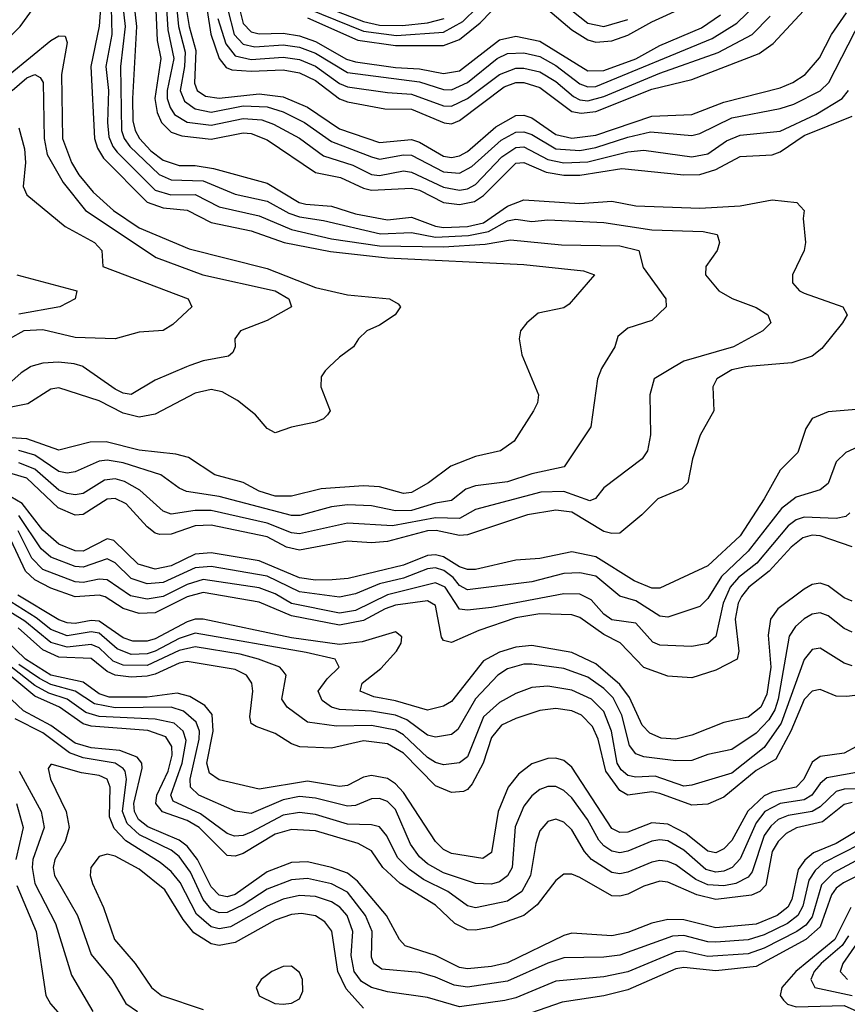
# Model space of a CAD drawing. Header units: inches. Extents: x 990535 to 1117859, y 769386 to 892122.
# Tile 1032 of 1056: x 1084292 to 1086358, y 858408 to 860867. Entities that reach past the tile are written whole.
import ezdxf

# ---------------------------------------------------------------- set-up
doc = ezdxf.new("R2010")
doc.units = ezdxf.units.IN
doc.header["$MEASUREMENT"] = 0
doc.layers.add('B0885', color=7, linetype='Continuous')
doc.layers.add('B0886', color=7, linetype='Continuous')

msp = doc.modelspace()

# ---------------------------------------------------------------- linework, layer by layer
at = {"layer": 'B0885', "color": 5}
for points, elevation in [([(1085064.8, 860000), (1085054.3, 859990), (1085044.7, 859975.3), (1085044, 859950), (1085067, 859890), (1085060.3, 859879.8), (1085050.5, 859870), (1085030, 859861.5), (1084970, 859849.2), (1084930, 859835.2), (1084910, 859845.5), (1084880.3, 859880.3), (1084835.8, 859915.8), (1084797.5, 859937.5), (1084770, 859943.6), (1084730, 859934.2), (1084630, 859881.7), (1084590, 859874.6), (1084550, 859884.6), (1084490, 859914.8), (1084390, 859947.1), (1084370, 859943.9), (1084312.6, 859907.4), (1084190, 859883.4)], 3580), ([(1084319.2, 860000), (1084295.3, 859984.7), (1084256.8, 859950)], 3560), ([(1085557.6, 860000), (1085587.2, 859930), (1085584.5, 859910), (1085574.7, 859890), (1085526.1, 859813.9), (1085492.2, 859790), (1085430, 859776.4), (1085367.9, 859752.1), (1085312.3, 859710), (1085270, 859686.4), (1085250, 859683.8), (1085190, 859700.3), (1085150, 859703), (1085044.7, 859695.3), (1084970, 859676.9), (1084930, 859676.7), (1084890, 859689.7), (1084850, 859710.9), (1084779, 859730), (1084713.6, 859773.6), (1084681.6, 859781.6), (1084590, 859791.9), (1084507.5, 859812.5), (1084467.8, 859812.2), (1084390, 859792.2), (1084310, 859820.1), (1084270, 859823)], 3620), ([(1086104.7, 860000), (1086070, 859992.7), (1086031.8, 859970), (1086022, 859950), (1086024.5, 859890), (1085990.6, 859829.4), (1085971.8, 859770), (1085959.8, 859710), (1085944.6, 859695.4), (1085885, 859670), (1085845, 859630), (1085790, 859584.9), (1085770, 859583.5), (1085750, 859588.4), (1085670, 859636.8), (1085630, 859642.2), (1085559.7, 859630), (1085410, 859580), (1085390, 859578.6), (1085331.5, 859591.5), (1085310, 859590), (1085210, 859564.1), (1085170, 859560.8), (1085110, 859564.5), (1084990, 859542.3), (1084958.2, 859550), (1084910, 859575.8), (1084770, 859604.8), (1084730, 859603.1), (1084670, 859581.7), (1084641.6, 859581.6), (1084630, 859584.9), (1084610, 859600.1), (1084557.9, 859657.9), (1084530, 859671.5), (1084510, 859669.7), (1084450, 859631.2), (1084430, 859629.5), (1084387.9, 859647.9), (1084310, 859722.3), (1084273.1, 859733.1)], 3680), ([(1085926, 860000), (1085875.6, 859970), (1085865, 859930), (1085866.4, 859830), (1085859.2, 859790), (1085845.4, 859770), (1085750, 859697.9), (1085729.2, 859670.8), (1085714.9, 859665.1), (1085650, 859688.4), (1085593.2, 859686.8), (1085430, 859643.6), (1085390, 859620.8), (1085330, 859623.1), (1085222.9, 859602.9), (1085110, 859609.7), (1084990, 859582.9), (1084970, 859585), (1084910, 859609.5), (1084770, 859641.2), (1084730, 859641), (1084670, 859631.9), (1084650, 859639.4), (1084592.2, 859692.2), (1084553.5, 859713.5), (1084530, 859720.3), (1084503.2, 859716.8), (1084450, 859683.7), (1084430, 859680.3), (1084410, 859683.7), (1084390, 859692), (1084330, 859744.6), (1084290, 859760.3)], 3660), ([(1085746.9, 860000), (1085744.3, 859995.7), (1085734, 859970), (1085718, 859850), (1085651.3, 859750), (1085570, 859732.8), (1085510, 859712.8), (1085430, 859703.1), (1085405.9, 859694.1), (1085370, 859665.8), (1085330, 859659.8), (1085270, 859641.1), (1085230, 859640.1), (1085170, 859653.2), (1085110, 859655.3), (1085070, 859650), (1084991.4, 859628.6), (1084970, 859628.4), (1084790, 859676.3), (1084708.5, 859688.5), (1084690, 859696.6), (1084644.5, 859730), (1084550, 859760.5), (1084510, 859766.7), (1084490, 859764.1), (1084430, 859737.7), (1084410, 859734.4), (1084390, 859738.2), (1084330, 859779), (1084290, 859790.6)], 3640), ([(1084708.7, 860000), (1084630, 859966.4), (1084570, 859931.2), (1084550, 859934.1), (1084530, 859943.8), (1084450.5, 860000)], 3560), ([(1086390, 859894.3), (1086310, 859887.5), (1086270, 859870.5), (1086254.3, 859845.7), (1086234, 859786), (1086190, 859741.5), (1086150.1, 859670), (1086090, 859577.8), (1086010, 859503.3), (1085890, 859447.5), (1085870, 859447.1), (1085825.4, 859465.4), (1085730, 859525.3), (1085670, 859538.2), (1085590, 859521.3), (1085530, 859517.4), (1085430, 859493.6), (1085410, 859493.7), (1085390, 859500.7), (1085350, 859525.1), (1085330, 859530.7), (1085310, 859528.7), (1085250, 859504.6), (1085111.7, 859471.7), (1085071.8, 859468.2), (1085030, 859467.3), (1084990, 859473), (1084890, 859515.8), (1084770, 859535.3), (1084730, 859532.2), (1084670, 859502.6), (1084630, 859494.8), (1084587.5, 859507.5), (1084526.6, 859566.6), (1084510, 859570.2), (1084450, 859539.7), (1084430, 859540.7), (1084390, 859557.5), (1084350, 859591.8), (1084298.4, 859658.4), (1084270, 859675.6)], 3720), ([(1086490, 859848.8), (1086353.8, 859786.2), (1086330, 859762.7), (1086310, 859708.4), (1086290, 859692.8), (1086230, 859674.2), (1086193.9, 859646.1), (1086110, 859539.4), (1086043.8, 859476.2), (1086010, 859421.7), (1085990, 859401.1), (1085910, 859374.8), (1085890, 859377.7), (1085830, 859416), (1085790, 859427), (1085730, 859477), (1085690, 859485.4), (1085650, 859483.6), (1085570, 859463.3), (1085410, 859443), (1085390, 859453.5), (1085373.6, 859473.6), (1085351, 859491), (1085330, 859498), (1085310, 859495.2), (1085250, 859471.8), (1085190, 859458.3), (1085130, 859432.7), (1085090, 859424.4), (1084990, 859438), (1084910, 859477.6), (1084770, 859501.5), (1084730, 859497.8), (1084650, 859461), (1084610, 859458.2), (1084570, 859471.4), (1084530, 859510.2), (1084510, 859520.9), (1084450, 859499.4), (1084430, 859501.3), (1084370, 859524.8), (1084345.4, 859545.4), (1084290, 859628.4)], 3740), ([(1086364.4, 859635.6), (1086354, 859626), (1086330, 859621.5), (1086250, 859624.8), (1086230, 859617.8), (1086210, 859603), (1086132.3, 859510), (1086086.3, 859473.7), (1086065.7, 859450), (1086048.2, 859410), (1086030, 859326.4), (1086010, 859309), (1085970, 859301.4), (1085890, 859305.1), (1085872.1, 859312.1), (1085830, 859359.6), (1085770, 859368.4), (1085750, 859382), (1085718.3, 859418.3), (1085690, 859432.3), (1085650, 859433.5), (1085470, 859398.8), (1085410, 859392.6), (1085390, 859395), (1085353.7, 859450), (1085330, 859460.9), (1085210, 859430.6), (1085130, 859391.6), (1085090, 859384.8), (1084970, 859409.2), (1084930, 859433), (1084890, 859448.3), (1084750, 859469), (1084710, 859456.8), (1084650, 859426.5), (1084610, 859419.4), (1084568.3, 859428.3), (1084510, 859468), (1084490, 859470), (1084450, 859461.4), (1084430, 859463.3), (1084350, 859493.5), (1084321.8, 859521.8), (1084288, 859590)], 3760), ([(1086370, 859550.7), (1086290, 859577.6), (1086270, 859579.2), (1086246.9, 859573.1), (1086217.6, 859550), (1086162.8, 859490), (1086112, 859450), (1086093.6, 859426.4), (1086085.8, 859410), (1086078.2, 859370), (1086087.2, 859290), (1086082.9, 859270), (1086030, 859242.2), (1085970, 859223.6), (1085910, 859227.7), (1085850, 859249.4), (1085790.9, 859310.9), (1085750, 859331.7), (1085690, 859374.4), (1085670, 859380.6), (1085590, 859382.8), (1085530, 859373.5), (1085438.3, 859341.7), (1085370, 859311.5), (1085350, 859316.5), (1085344.7, 859324.7), (1085330, 859403.9), (1085310, 859415.7), (1085230, 859404.6), (1085204, 859396), (1085150, 859366.6), (1085090, 859355.1), (1084970, 859378.1), (1084890, 859412.1), (1084750, 859436.6), (1084710, 859425.9), (1084630, 859385.5), (1084590, 859383.6), (1084550, 859396.6), (1084505.4, 859425.4), (1084490, 859429.8), (1084430, 859426), (1084370, 859447), (1084330, 859467.9), (1084306.4, 859490), (1084270, 859567.9)], 3780), ([(1086370, 859414.7), (1086350, 859423.3), (1086310, 859453.4), (1086290, 859460.1), (1086270, 859456.5), (1086250, 859445), (1086184.7, 859395.3), (1086166, 859370), (1086160.4, 859330), (1086167, 859250), (1086157.2, 859182.8), (1086141.6, 859150), (1086110, 859124.9), (1086050, 859111.5), (1085970, 859080.1), (1085930, 859070.6), (1085893.1, 859073.1), (1085865, 859085), (1085845.5, 859105.5), (1085814.5, 859174.5), (1085790, 859206.6), (1085730, 859258.2), (1085670, 859286.7), (1085570, 859304.1), (1085530, 859300), (1085490, 859287.2), (1085450, 859266), (1085370, 859163.9), (1085350, 859152.3), (1085310, 859142.6), (1085230, 859166.1), (1085175.6, 859175.6), (1085141.6, 859190), (1085147.1, 859210), (1085193.3, 859246.7), (1085232.3, 859290), (1085243.9, 859310), (1085246.1, 859326.1), (1085230, 859338.1), (1085146.4, 859313.6), (1085090, 859306.5), (1084970, 859322.9), (1084750, 859369.6), (1084730, 859369.5), (1084710, 859363.3), (1084630, 859320.7), (1084610, 859314.7), (1084574.6, 859314.6), (1084550, 859323.4), (1084490, 859365), (1084470, 859366.7), (1084430, 859359), (1084410, 859360.3), (1084390, 859368.2), (1084287.4, 859430)], 3820), ([(1086370, 859253.2), (1086350, 859259.9), (1086290, 859297.5), (1086270, 859294.2), (1086250, 859269.3), (1086192.7, 859110), (1086150.6, 859049.4), (1086070, 858985.1), (1085970, 858955.6), (1085950, 858953.2), (1085878.2, 858978.2), (1085830, 858975.5), (1085810, 858979.4), (1085793.6, 858993.6), (1085783.7, 859010), (1085769.6, 859090), (1085750, 859139), (1085719.7, 859170), (1085670, 859192.7), (1085610, 859202.7), (1085570, 859199.4), (1085530, 859184.3), (1085490, 859161.5), (1085450, 859126.4), (1085410, 859026.4), (1085390, 859011.1), (1085350, 859006.1), (1085330, 859011.8), (1085310, 859024.5), (1085250, 859081.2), (1085230, 859092.4), (1085170, 859104.4), (1085082.7, 859102.7), (1085010, 859112.8), (1084959.9, 859150), (1084946.6, 859170), (1084956.9, 859230), (1084950, 859240.3), (1084941.4, 859250), (1084887.9, 859270), (1084842.3, 859282.3), (1084730, 859300.4), (1084690, 859291.9), (1084610, 859254.5), (1084550, 859254.9), (1084525.2, 859265.2), (1084490, 859297.9), (1084470, 859306.5), (1084410, 859299.6), (1084370, 859311.4), (1084304.6, 859364.5), (1084250, 859399.2)], 3860), ([(1086370, 859337.3), (1086350, 859346.4), (1086310, 859378.3), (1086290, 859385.5), (1086270, 859382.2), (1086250, 859370.7), (1086228.3, 859351.7), (1086212.5, 859327.5), (1086185.4, 859170), (1086176.7, 859143.3), (1086161.6, 859118.4), (1086130, 859085.3), (1086070, 859044.7), (1086010, 859032.3), (1085970, 859016.8), (1085930, 859016.5), (1085850, 859026.4), (1085830, 859033.2), (1085814, 859054), (1085795.4, 859130), (1085773.5, 859173.5), (1085750, 859197.1), (1085710, 859224.8), (1085650, 859246.4), (1085570, 859257.9), (1085550, 859257.2), (1085510, 859245.9), (1085485.4, 859230), (1085430, 859171.3), (1085385.4, 859094.6), (1085370, 859082), (1085330, 859075.2), (1085310, 859080.5), (1085258.3, 859118.3), (1085230.4, 859130.4), (1085170, 859140.2), (1085090, 859144.7), (1085070.4, 859150.4), (1085046.8, 859166.8), (1085036.6, 859190), (1085059.1, 859220.9), (1085089, 859250), (1085079.7, 859270), (1085007, 859287), (1084730, 859335.2), (1084690, 859321.8), (1084629.7, 859289.7), (1084610, 859283.3), (1084570, 859282), (1084535.6, 859295.6), (1084490, 859334.7), (1084470, 859338.1), (1084410, 859328.5), (1084370, 859344.4), (1084333.4, 859373.4), (1084270, 859412.9)], 3840), ([(1086410, 858947.3), (1086350, 858945.2), (1086330, 858939.6), (1086290, 858901), (1086270.5, 858890), (1086210, 858879.4), (1086185.5, 858870), (1086166.7, 858853.3), (1086150.7, 858829.3), (1086120.7, 858739.3), (1086110, 858725.7), (1086079.5, 858710), (1086050, 858703.9), (1086010, 858706.6), (1085979.6, 858719.6), (1085930, 858756.1), (1085910, 858764.9), (1085890, 858767.1), (1085870, 858763.2), (1085810, 858737.8), (1085790, 858734.3), (1085770, 858737.7), (1085719.1, 858770), (1085701.8, 858790), (1085670, 858844.1), (1085650, 858863.4), (1085630, 858870.4), (1085610, 858864.5), (1085590, 858841.5), (1085580.2, 858810), (1085567.2, 858730), (1085545.4, 858690), (1085510, 858665.9), (1085430, 858649.1), (1085410, 858654.3), (1085360.4, 858690), (1085299.9, 858719.9), (1085264.9, 858744.9), (1085234.9, 858774.9), (1085208.7, 858828.7), (1085190, 858851.5), (1085170, 858856.5), (1085110, 858857.7), (1085030, 858882.5), (1084990, 858887.5), (1084950, 858880.3), (1084870, 858838.1), (1084850, 858830), (1084828.1, 858828.1), (1084810, 858835.1), (1084743.6, 858883.6), (1084675.3, 858915.3), (1084668.8, 858930), (1084697.5, 859010), (1084707.2, 859067.2), (1084700.3, 859090), (1084677.3, 859110), (1084630, 859120), (1084490, 859127.1), (1084457.2, 859137.2), (1084410, 859169.8), (1084364.9, 859184.9), (1084330, 859204.1), (1084130, 859360.8)], 3960), ([(1086390, 859180.9), (1086356.7, 859176.7), (1086330, 859178), (1086290, 859193.9), (1086270, 859190.4), (1086250, 859169), (1086216.6, 859090), (1086179.8, 859020.2), (1086130, 858991.6), (1086050, 858925.7), (1086010, 858908.1), (1085970, 858905.1), (1085890, 858934.5), (1085870, 858938.4), (1085810, 858930.7), (1085790, 858942.2), (1085754.7, 858990), (1085735.7, 859070), (1085721.6, 859101.6), (1085694.6, 859130), (1085670, 859141.3), (1085630, 859146.6), (1085590, 859141.6), (1085530, 859122), (1085495, 859105), (1085470, 859074.5), (1085449, 859010), (1085421.2, 858958.8), (1085410, 858944.5), (1085400.1, 858939.9), (1085370, 858936.9), (1085330, 858953.3), (1085250, 859035.5), (1085210, 859058.6), (1085150, 859066.2), (1085070, 859047.5), (1084991, 859051), (1084970, 859058.9), (1084930, 859084.2), (1084881.8, 859101.8), (1084869.4, 859109.4), (1084866, 859126), (1084873.7, 859190), (1084871.7, 859210), (1084858.4, 859230), (1084830, 859244.4), (1084710, 859264.1), (1084690, 859260.3), (1084630, 859232.2), (1084610, 859227.4), (1084570, 859224.8), (1084530, 859229.7), (1084510, 859239.3), (1084470, 859271.9), (1084390, 859274.6), (1084350, 859293.5), (1084288.2, 859348.2)], 3880), ([(1086411.5, 859068.5), (1086350, 859035.6), (1086290, 859026.7), (1086270, 859013.2), (1086249.3, 858970), (1086230, 858950.5), (1086170, 858938.1), (1086150, 858929), (1086109.8, 858890.2), (1086070, 858816.9), (1086050, 858796.5), (1086030, 858786.6), (1086010, 858790.6), (1085954.7, 858834.7), (1085910, 858857.7), (1085870, 858861.2), (1085810, 858838), (1085790, 858837), (1085770, 858846.9), (1085670, 858999.9), (1085650, 859017.3), (1085630, 859023), (1085610, 859022.1), (1085570, 859008.9), (1085536.9, 858983.1), (1085511, 858950), (1085486.3, 858890), (1085470, 858787), (1085447.8, 858772.2), (1085370, 858784.4), (1085350, 858794.5), (1085330, 858814.5), (1085250, 858936.8), (1085230, 858958.4), (1085210, 858971.6), (1085170, 858979.5), (1085150, 858975.1), (1085110, 858954.9), (1085090, 858951.9), (1085010, 858965.5), (1084890, 858945.1), (1084790, 858968.3), (1084765.6, 858985.6), (1084759.1, 859010), (1084774.6, 859090), (1084772.2, 859132.2), (1084754.4, 859154.4), (1084716.9, 859176.9), (1084685, 859185), (1084610, 859174.7), (1084515.4, 859175.4), (1084490, 859183.8), (1084450, 859212.9), (1084370, 859230.1), (1084306.3, 859270), (1084257, 859317)], 3920), ([(1086370, 858911.9), (1086350, 858907.4), (1086296, 858864), (1086231.1, 858848.9), (1086205, 858835), (1086185.1, 858814.9), (1086170.4, 858790), (1086154.1, 858705.9), (1086139.5, 858690), (1086119.1, 858680.9), (1086030, 858669.8), (1085981.9, 858681.9), (1085910, 858713.3), (1085890, 858715.3), (1085850, 858703.5), (1085810, 858683.2), (1085790, 858678.1), (1085770, 858679.3), (1085690, 858724.7), (1085670, 858732.8), (1085650, 858733.1), (1085630, 858717.4), (1085583.4, 858656.6), (1085550, 858629.7), (1085470, 858600.9), (1085430, 858593), (1085410, 858594.5), (1085378.1, 858610), (1085330, 858655.5), (1085241.9, 858710), (1085198.4, 858750), (1085170, 858791.7), (1085136.5, 858810), (1085030, 858841.7), (1084970, 858845), (1084930, 858832.9), (1084850, 858784.7), (1084830, 858777.9), (1084810, 858779.8), (1084739.6, 858850), (1084710, 858866.8), (1084648.7, 858888.7), (1084632.1, 858910), (1084634.2, 858930), (1084662.5, 858990), (1084672.6, 859030), (1084672, 859052), (1084656.3, 859076.3), (1084611.8, 859091.8), (1084470, 859102.5), (1084450, 859108.4), (1084391, 859150), (1084330, 859177.7), (1084230, 859259.9)], 3980), ([(1086390, 858988.4), (1086306.7, 858973.3), (1086290, 858959.8), (1086269.3, 858930.7), (1086250, 858918.9), (1086190, 858909.6), (1086152.1, 858890), (1086130, 858861.3), (1086090, 858771.1), (1086070.1, 858750), (1086050, 858740.6), (1086030, 858738.3), (1086005, 858745.1), (1085950, 858793.2), (1085910, 858816.2), (1085890, 858819.1), (1085870, 858815.9), (1085810, 858790.2), (1085790, 858786.7), (1085770, 858790.5), (1085750, 858803.5), (1085737.9, 858817.9), (1085709.2, 858870), (1085670, 858923.5), (1085650, 858942.1), (1085630, 858952.1), (1085610, 858952.1), (1085590, 858944.5), (1085570, 858928.5), (1085550, 858903.2), (1085528.9, 858851.1), (1085520.9, 858750), (1085510, 858728.8), (1085490, 858714), (1085470, 858708), (1085430, 858709.9), (1085350, 858736.8), (1085310, 858759), (1085290, 858776.7), (1085267.7, 858807.7), (1085230, 858894.6), (1085210, 858914.9), (1085190, 858922.4), (1085170, 858920.9), (1085130, 858905), (1085110, 858902.6), (1085030, 858922.5), (1084990, 858927), (1084950, 858918.6), (1084870, 858884.6), (1084830, 858890.8), (1084739, 858930), (1084718.1, 858950), (1084717.3, 858970), (1084740, 859070), (1084740.6, 859090), (1084732.8, 859112.8), (1084700.4, 859140.4), (1084670, 859150), (1084530, 859148.8), (1084478.6, 859158.6), (1084430.4, 859190.4), (1084370, 859206.6), (1084341.6, 859221.6), (1084290, 859256.6)], 3940), ([(1086380.1, 858839.9), (1086330, 858809.8), (1086273.5, 858786.5), (1086251.9, 858768.1), (1086235.2, 858744.8), (1086219.1, 858670), (1086209, 858651), (1086182.4, 858630), (1086130, 858608.4), (1086030, 858599.1), (1085950, 858618.9), (1085910, 858619.8), (1085870, 858610.4), (1085810, 858587.4), (1085770, 858579.3), (1085670, 858585.6), (1085650, 858579.8), (1085510, 858512.1), (1085470, 858502.7), (1085410, 858496.6), (1085390, 858500.1), (1085330, 858529.7), (1085254.3, 858554.3), (1085240.4, 858570), (1085207.3, 858630), (1085135.5, 858715.5), (1085110, 858735.7), (1085070.6, 858750), (1085010, 858763.7), (1084970, 858762), (1084910, 858738.6), (1084830, 858682), (1084810, 858676.5), (1084790, 858680.4), (1084770, 858701.5), (1084735.9, 858770), (1084710, 858803.2), (1084690, 858817.9), (1084611.6, 858851.6), (1084588.7, 858870), (1084578.7, 858890), (1084576.6, 858910), (1084597.8, 858997.8), (1084596.9, 859010), (1084585.3, 859025.3), (1084542.1, 859042.1), (1084470, 859048.3), (1084430, 859060.2), (1084370, 859104.6), (1084301, 859141), (1084210, 859227)], 4020), ([(1086390, 858808.2), (1086298.8, 858761.2), (1086277.5, 858742.5), (1086262.2, 858717.8), (1086247, 858653), (1086234.1, 858630), (1086208.8, 858610), (1086150, 858582), (1086110, 858569.3), (1086030, 858563.6), (1086010, 858564.1), (1085950, 858580.2), (1085921.4, 858578.6), (1085790, 858531.2), (1085750, 858526), (1085650, 858524.3), (1085610, 858510.9), (1085510, 858465.8), (1085410, 858450.9), (1085376.1, 858456.1), (1085330, 858476.2), (1085290, 858487.4), (1085196, 858496), (1085176.3, 858510), (1085170, 858526.2), (1085171.5, 858590), (1085155.1, 858630), (1085110, 858688.1), (1085070, 858708.9), (1085010, 858722.4), (1084970, 858719.1), (1084910, 858695.5), (1084850, 858656.6), (1084810, 858637.5), (1084790, 858636.5), (1084770, 858645.8), (1084749.5, 858669.5), (1084718.2, 858738.2), (1084690, 858777.5), (1084670, 858793), (1084591, 858831), (1084560, 858860), (1084548.4, 858890), (1084558.3, 858970), (1084555.6, 858990), (1084550, 858997.2), (1084530, 859010.5), (1084450, 859023.2), (1084416.5, 859036.5), (1084350, 859085.7), (1084280.8, 859120.8)], 4040), ([(1086390, 858772.2), (1086323.4, 858736.6), (1086293.3, 858706.7), (1086270, 858626.9), (1086254, 858606), (1086231.8, 858590), (1086150, 858548), (1086110, 858534.2), (1086010, 858527.8), (1085950, 858540.6), (1085930, 858539.4), (1085810, 858489.7), (1085750, 858477.2), (1085630, 858466.3), (1085530, 858424.1), (1085502.6, 858417.4), (1085390, 858402.3), (1085310, 858425.6), (1085210, 858439.3), (1085169.8, 858449.8), (1085145.4, 858465.4), (1085127.1, 858490), (1085119, 858530), (1085123.2, 858590), (1085109.1, 858630), (1085090.7, 858650.7), (1085070, 858663.9), (1085030, 858677.1), (1084990, 858679.6), (1084950, 858670.6), (1084910, 858653.4), (1084818.3, 858601.7), (1084790, 858596.6), (1084770, 858601.9), (1084733.6, 858633.6), (1084692.1, 858712.1), (1084670, 858740.1), (1084642.4, 858762.4), (1084556.5, 858816.5), (1084527.5, 858847.5), (1084516.2, 858876.2), (1084518, 858950), (1084510, 858970), (1084490, 858979.2), (1084446.2, 858986.2), (1084373, 859007), (1084370, 859007.1), (1084363.3, 858996.7), (1084368.5, 858970), (1084408.1, 858890), (1084415.5, 858850), (1084405.6, 858814.4), (1084379.2, 858770), (1084375.3, 858750), (1084378.4, 858730), (1084435.9, 858630), (1084470, 858532.2), (1084521.5, 858470), (1084556.9, 858410), (1084585.9, 858390)], 4060), ([(1084290.2, 858990.2), (1084345.7, 858890), (1084353.2, 858850), (1084325, 858770), (1084323.2, 858750), (1084329.6, 858710), (1084381.5, 858610), (1084421, 858481), (1084474.7, 858390)], 4040), ([(1084283.8, 858910), (1084300.5, 858850), (1084282.3, 858770)], 4020), ([(1085150, 858398.4), (1085106.6, 858446.6), (1085086, 858490), (1085070.8, 858590.8), (1085053.8, 858613.8), (1085030, 858629), (1084995.3, 858635.3), (1084970, 858632.7), (1084930, 858618.1), (1084830, 858562.9), (1084790, 858555.3), (1084770, 858559), (1084726.9, 858586.9), (1084699.8, 858619.8), (1084654, 858694), (1084590, 858745.3), (1084530, 858777.8), (1084510, 858783.2), (1084490, 858777.3), (1084469.6, 858750), (1084468.1, 858730), (1084473.6, 858710), (1084501.5, 858650), (1084528.8, 858570), (1084579.9, 858510), (1084620.8, 858450), (1084646.3, 858430), (1084750, 858394.9)], 4080), ([(1086410, 858742.5), (1086348.2, 858711.8), (1086330, 858698), (1086318.2, 858681.8), (1086290, 858601.7), (1086254.2, 858570), (1086130, 858502.7), (1086030, 858491.8), (1085950, 858500.3), (1085930, 858497.1), (1085810, 858444.1), (1085750, 858429), (1085646.1, 858413.9), (1085510, 858365.9)], 4080), ([(1084284.5, 858704.5), (1084333.2, 858590), (1084357.4, 858430), (1084369.1, 858409.1), (1084430, 858339.1)], 4020), ([(1086367, 858650), (1086326.5, 858570), (1086229.3, 858490), (1086194.6, 858450), (1086190.4, 858430), (1086198.6, 858418.6), (1086208.7, 858408.7), (1086230, 858402.2), (1086350, 858405.6), (1086430, 858369.6)], 4120), ([(1086361, 858579), (1086344.9, 858555.1), (1086292.6, 858510), (1086275.1, 858490), (1086266.4, 858470), (1086276.8, 858450), (1086370, 858429.9)], 4140), ([(1086381.2, 858558.8), (1086346.5, 858510), (1086339.9, 858490), (1086358.3, 858470)], 4160)]:
    msp.add_lwpolyline(points, dxfattribs=dict(at, elevation=elevation))
at = {"layer": 'B0885', "color": 5, "elevation": 4120}
msp.add_lwpolyline([(1084970, 858503.6), (1084950, 858502.9), (1084921.7, 858490), (1084894.6, 858470), (1084882.4, 858450), (1084890, 858429.6), (1084929, 858410), (1084950, 858408.2), (1084970, 858411.1), (1084990, 858422.1), (1084999.1, 858440.9), (1084997.5, 858470), (1084990, 858488)], close=True, dxfattribs=at)
at = {"layer": 'B0886', "color": 5}
for points, elevation in [([(1084503.6, 861030), (1084489.9, 860850.1), (1084469.5, 860750), (1084478.8, 860570), (1084485.9, 860545.9), (1084501.1, 860521.1), (1084610, 860410.7), (1084650, 860396.5), (1084710, 860391.1), (1084770, 860360), (1084870, 860339.8), (1084952.2, 860310), (1085068, 860288), (1085210, 860272), (1085550, 860255.4), (1085699.6, 860239.5), (1085726.5, 860230), (1085663.5, 860156.5), (1085650, 860147.2), (1085586.4, 860133.6), (1085557.5, 860110), (1085542.3, 860090), (1085538.5, 860070), (1085545, 860030), (1085557.6, 860000)], 3620), ([(1084202.1, 860757.9), (1084293.3, 860850), (1084358.4, 860941.6)], 3620), ([(1084519.7, 860930), (1084522.2, 860830), (1084506.8, 860750), (1084513.4, 860690), (1084510.7, 860610), (1084514.4, 860574.4), (1084524.1, 860550), (1084535.5, 860535.5), (1084630, 860441), (1084669.6, 860429.6), (1084730, 860430), (1084790, 860399.1), (1084890, 860376.5), (1084970, 860342.5), (1085070, 860319.6), (1085190, 860301.8), (1085350, 860299.3), (1085454.2, 860305.8), (1085517.3, 860317.3), (1085644.8, 860304.8), (1085790, 860302), (1085837.7, 860290), (1085848.3, 860248.3), (1085905.1, 860170), (1085906, 860150), (1085870, 860115.6), (1085810, 860096.2), (1085784.7, 860075.3), (1085777.2, 860050), (1085746.9, 860000)], 3640), ([(1084545.8, 860930), (1084554.8, 860850), (1084543.9, 860750), (1084546.3, 860590), (1084552.9, 860570), (1084566.8, 860550), (1084640, 860480), (1084670, 860466.9), (1084750, 860464.7), (1084830, 860430.7), (1084910, 860413.2), (1084963.4, 860383.4), (1084990, 860374.1), (1085050, 860364.9), (1085192.3, 860332.3), (1085270, 860335.6), (1085330, 860323.8), (1085412.4, 860327.6), (1085462.5, 860337.5), (1085510, 860364.5), (1085530, 860368.6), (1085570, 860362.8), (1085610, 860366.9), (1085750, 860359.9), (1085870, 860342.1), (1085997.9, 860337.9), (1086033.1, 860330), (1086038.8, 860310), (1086033, 860290), (1086004.4, 860250), (1086003.6, 860230), (1086037.1, 860190), (1086070.1, 860170.1), (1086130, 860148.1), (1086159.1, 860130), (1086167.2, 860110), (1086147.4, 860090), (1086074, 860050), (1085950, 860014.3), (1085926, 860000)], 3660), ([(1084574.5, 860930), (1084583.4, 860850), (1084573.1, 860670), (1084574.5, 860614.5), (1084580.4, 860590), (1084591.2, 860570), (1084619.5, 860539.5), (1084650, 860515.6), (1084690, 860502.8), (1084730, 860502.5), (1084775.5, 860495.5), (1084910, 860458.6), (1084989.7, 860410), (1085005.8, 860405.8), (1085070, 860401.1), (1085130, 860381.8), (1085210, 860366.6), (1085270, 860373.8), (1085330, 860351), (1085350, 860348.1), (1085410, 860349.9), (1085450, 860359.6), (1085510, 860401.3), (1085550, 860416.5), (1085690, 860407.7), (1085770, 860413.2), (1085830, 860402.1), (1085990, 860395.8), (1086090, 860402.1), (1086170, 860416.8), (1086232.2, 860410), (1086250.2, 860390), (1086247.9, 860370), (1086253.8, 860310), (1086250.2, 860290), (1086220.7, 860230), (1086221.3, 860210), (1086238.5, 860190), (1086250, 860184.2), (1086346.7, 860150), (1086357.5, 860130), (1086346.1, 860110), (1086294, 860046), (1086270, 860026.9), (1086219.3, 860010), (1086110, 860001.1), (1086104.7, 860000)], 3680), ([(1084629.9, 860930), (1084634.7, 860814.7), (1084644.3, 860770), (1084628.9, 860670), (1084634.9, 860634.9), (1084645.6, 860610), (1084670, 860586), (1084696.6, 860576.6), (1084770, 860568.2), (1084850, 860583.9), (1084870, 860582.3), (1084910, 860566.3), (1085030, 860485.4), (1085092.9, 860472.9), (1085150, 860445.7), (1085170, 860440.6), (1085270, 860446.1), (1085290, 860440.7), (1085350, 860410.4), (1085390, 860404.9), (1085427.3, 860412.7), (1085450, 860427.7), (1085530, 860508.1), (1085550, 860510.4), (1085605.9, 860485.9), (1085650, 860478.6), (1085690, 860478.8), (1085794.7, 860494.7), (1085950, 860479.6), (1085990, 860480.2), (1086030, 860492.6), (1086090, 860525.4), (1086170, 860529.6), (1086190, 860536.3), (1086250, 860577.1), (1086370, 860625.4)], 3720), ([(1084656.7, 860923.3), (1084661.6, 860841.6), (1084676.7, 860770), (1084659.7, 860690), (1084660.3, 860670), (1084667.2, 860647.2), (1084678.5, 860630), (1084710, 860611.1), (1084770, 860603.2), (1084850, 860620.3), (1084896.3, 860616.3), (1084925.6, 860605.6), (1084990, 860571.2), (1085050, 860527.1), (1085123.1, 860503.1), (1085170, 860480.5), (1085190, 860477.6), (1085250, 860489.2), (1085270, 860486.3), (1085350, 860448.1), (1085390, 860440.8), (1085410, 860444.3), (1085430, 860455.3), (1085495.5, 860524.5), (1085530, 860547.9), (1085550, 860549.1), (1085610, 860517.3), (1085650, 860509.4), (1085710, 860511.9), (1085810, 860536.6), (1085850, 860541.2), (1085970, 860523.9), (1086010, 860531.5), (1086056, 860564), (1086090, 860578.5), (1086190, 860588.3), (1086279.3, 860630), (1086345.4, 860670), (1086360.6, 860690)], 3740), ([(1084971.1, 860931.1), (1085150, 860862), (1085190, 860852.8), (1085247.8, 860852.2), (1085310, 860858.8), (1085351.6, 860870)], 3960), ([(1085010, 860894.6), (1085150, 860837.6), (1085232.9, 860827.2), (1085350, 860835.2), (1085397.8, 860862.2), (1085470, 860932.5)], 3940), ([(1085610, 860937.7), (1085710, 860857.7), (1085750, 860849.8), (1085810, 860866.8)], 3940), ([(1084682.2, 860910), (1084688.3, 860850), (1084705.2, 860785.2), (1084703.5, 860750), (1084692.1, 860690), (1084702.9, 860662.9), (1084730, 860644), (1084770, 860636.1), (1084850, 860651.2), (1084910, 860648.8), (1084950, 860636.4), (1085003, 860610), (1085070, 860562.1), (1085170, 860524), (1085190, 860518.4), (1085250, 860529.6), (1085270, 860528), (1085350, 860486.6), (1085390, 860483.4), (1085420.3, 860499.7), (1085493.9, 860566.1), (1085530, 860586.1), (1085550, 860587), (1085570, 860580), (1085630, 860544.3), (1085690, 860540.3), (1085730, 860547.2), (1085810, 860573.5), (1085866.3, 860586.3), (1085970, 860577.8), (1085990, 860582.5), (1086070, 860621.7), (1086190, 860644.8), (1086224.4, 860655.6), (1086290, 860689.1), (1086311.9, 860710), (1086392.5, 860867.5)], 3760), ([(1084811.6, 860891.6), (1084827.1, 860830), (1084850, 860805.8), (1084878.8, 860798.8), (1084950, 860803.6), (1084990, 860797.8), (1085030, 860783.1), (1085110, 860735), (1085290, 860711.5), (1085350, 860692.7), (1085370, 860691.9), (1085410, 860709.8), (1085484.2, 860770), (1085510, 860782.6), (1085550, 860784.3), (1085590, 860774.5), (1085630, 860752.1), (1085690, 860706.7), (1085710, 860699.1), (1085730, 860699.9), (1086020.2, 860819.8), (1086081.9, 860858.1), (1086132.6, 860907.4)], 3860), ([(1084836.3, 860910), (1084850, 860856.9), (1084870, 860836.3), (1084890, 860831), (1084950, 860833.2), (1084990, 860826.1), (1085030, 860812.6), (1085107.8, 860767.8), (1085130, 860761.4), (1085230, 860747.1), (1085290, 860743.6), (1085350, 860732.2), (1085390, 860738.7), (1085490, 860816.5), (1085530, 860825.2), (1085590, 860813.4), (1085710, 860738.9), (1085750, 860739.9), (1085830, 860769.1), (1085890, 860801.9), (1085993.6, 860846.4), (1086041.6, 860878.4)], 3880), ([(1085610, 860892.1), (1085670, 860840.9), (1085710, 860816.4), (1085730, 860810.8), (1085770, 860814.2), (1085810, 860828), (1085870, 860861.7), (1085944.7, 860895.3)], 3920), ([(1084708.7, 860890), (1084714.8, 860850), (1084731.8, 860790), (1084728.3, 860708.3), (1084735.3, 860690), (1084755.9, 860675.9), (1084790, 860670.4), (1084890, 860681.6), (1084950, 860673.8), (1085010, 860648.4), (1085090, 860594.1), (1085190, 860560.4), (1085270, 860567.3), (1085290, 860560.7), (1085350, 860525.8), (1085370, 860522.4), (1085390, 860526.3), (1085410, 860537.9), (1085480.7, 860599.3), (1085530, 860627.4), (1085550, 860628.3), (1085570, 860621.6), (1085630, 860580.3), (1085670, 860571), (1085730, 860578.1), (1085870, 860625.8), (1085970, 860629.6), (1086050, 860660.4), (1086190, 860696.6), (1086221.5, 860710), (1086252.4, 860730), (1086288.6, 860771.4), (1086318.8, 860830), (1086356.2, 860883.8)], 3780), ([(1084759.5, 860890), (1084769.2, 860830.8), (1084790, 860770.1), (1084807.3, 860747.3), (1084821.6, 860741.6), (1084870, 860737.9), (1084950, 860741.4), (1084990, 860734), (1085030, 860715.2), (1085090, 860668.9), (1085110, 860661.5), (1085203.8, 860643.8), (1085270, 860643.5), (1085351.1, 860608.9), (1085370, 860607), (1085390, 860614.6), (1085501.3, 860698.7), (1085530, 860709.5), (1085550, 860709.5), (1085590, 860697.3), (1085670, 860637.7), (1085693.1, 860633.1), (1085730, 860637.5), (1085870, 860693.2), (1085970, 860717.1), (1086137.8, 860782.2), (1086172.6, 860807.4), (1086249.3, 860890)], 3820), ([(1084786.9, 860870), (1084806.1, 860806.1), (1084830, 860776.8), (1084870, 860767.5), (1084950, 860773.1), (1084990, 860767.3), (1085030, 860750.9), (1085090, 860707.3), (1085110, 860699.3), (1085210, 860684.7), (1085270, 860680.9), (1085350, 860651.5), (1085370, 860650.7), (1085410, 860669.8), (1085490, 860730.2), (1085530, 860745.7), (1085550, 860746), (1085590, 860736.2), (1085630, 860712.5), (1085674.6, 860674.6), (1085690, 860666.7), (1085710, 860664.2), (1085750, 860674.5), (1085890, 860732.9), (1086035.2, 860784.8), (1086120.5, 860830), (1086164.9, 860875.1)], 3840), ([(1085010, 860871.3), (1085135.6, 860815.6), (1085230, 860802.1), (1085350, 860802), (1085390, 860817.5), (1085441.3, 860858.7), (1085470, 860888)], 3920), ([(1084268.5, 860731.5), (1084370, 860814.7), (1084390, 860826.2), (1084405.5, 860825.5), (1084410.7, 860810), (1084396.3, 860730), (1084398.6, 860570), (1084421.1, 860510), (1084439.5, 860479.5), (1084475.6, 860435.6), (1084525.9, 860390), (1084590, 860347), (1084714.7, 860294.7), (1084910, 860245.5), (1085030, 860197.6), (1085110, 860179.7), (1085214.9, 860170), (1085236.8, 860156.8), (1085242.9, 860150), (1085229.4, 860130), (1085190, 860103.8), (1085158.3, 860090), (1085137.8, 860070), (1085125.3, 860050), (1085090, 860023.9), (1085064.8, 860000)], 3580), ([(1084273.4, 860690), (1084310, 860721.8), (1084330, 860729.6), (1084342.6, 860722.6), (1084350.3, 860710), (1084353.3, 860570), (1084360.6, 860530), (1084400.2, 860460.2), (1084455.8, 860390), (1084632.5, 860272.5), (1084749.1, 860230), (1084929.3, 860190), (1084963.5, 860170), (1084970.2, 860150), (1084910, 860115.6), (1084843, 860090), (1084828.9, 860070), (1084829.4, 860050), (1084824, 860036), (1084813.2, 860026.8), (1084750, 860014.8), (1084716.6, 860003.4), (1084708.7, 860000)], 3560), ([(1084290, 860596.9), (1084303.9, 860543.9), (1084306.1, 860510), (1084300.8, 860450), (1084309.5, 860429.5), (1084405.1, 860350), (1084478.9, 860310), (1084497, 860290), (1084499.1, 860250), (1084712.2, 860170), (1084722, 860150), (1084674.4, 860105.6), (1084650, 860090.5), (1084590, 860086.8), (1084530, 860069.8), (1084430, 860073.4), (1084350, 860092.3), (1084302.3, 860090), (1084266.3, 860070)], 3540), ([(1084284.6, 860230), (1084434.3, 860190), (1084430.2, 860170), (1084391.7, 860150), (1084290, 860131.1)], 3520), ([(1084450.5, 860000), (1084450, 860000.4), (1084427.7, 860007.7), (1084388.7, 860011.3), (1084350, 860009.2), (1084319.7, 860000.3), (1084319.2, 860000)], 3560)]:
    msp.add_lwpolyline(points, dxfattribs=dict(at, elevation=elevation))

doc.saveas('drawing.dxf')
